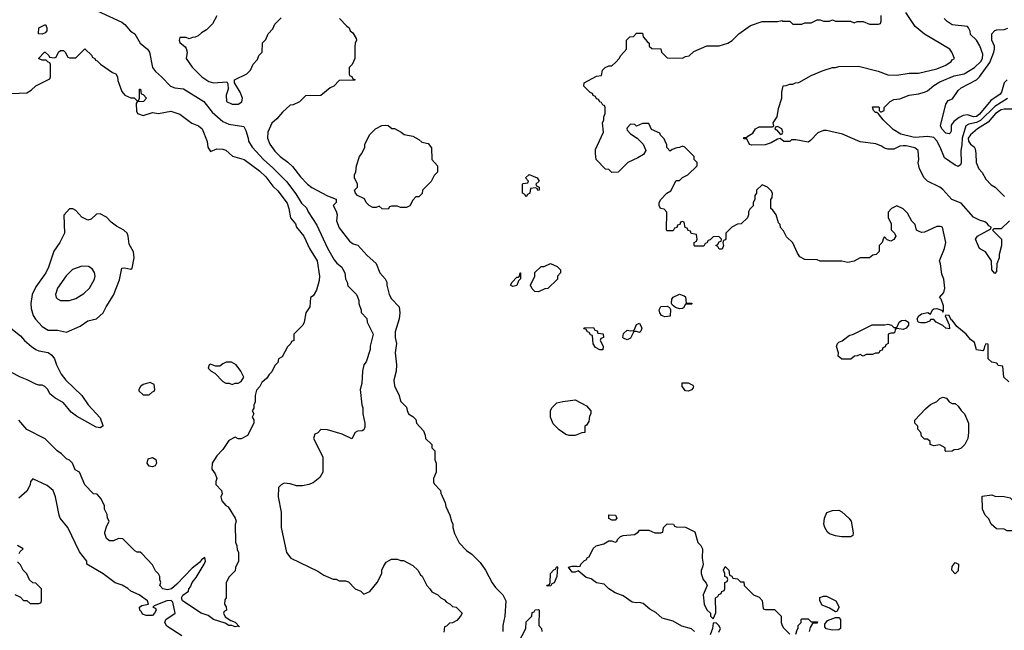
# Model space of a CAD drawing. Header units: inches. Extents: x 2348341 to 2479810, y 460419 to 613669.
# Tile 341 of 656: x 2371684 to 2378111, y 563418 to 567403. Entities that reach past the tile are written whole.
import ezdxf

# ---------------------------------------------------------------- set-up
doc = ezdxf.new("R2010")
doc.units = ezdxf.units.IN
doc.header["$MEASUREMENT"] = 0
doc.layers.add('C3576', color=7, linetype='Continuous')

msp = doc.modelspace()

# ---------------------------------------------------------------- linework, layer by layer
at = {"layer": 'C3576', "color": 2}
for points, elevation in [([(2372190, 567461), (2372350, 567386), (2372370.5, 567370.5), (2372408.1, 567328.1), (2372436, 567310), (2372470.7, 567250.7), (2372518, 567210), (2372531, 567190), (2372551.3, 567090), (2372570, 567064.7), (2372610, 567031), (2372668.7, 566968.7), (2372697.5, 566957.5), (2372752.7, 566952.7), (2372886, 566870), (2372939.9, 566799.9), (2373010, 566739.1), (2373050, 566722), (2373146.4, 566706.4), (2373159.8, 566679.8), (2373176, 566630), (2373178, 566610), (2373200.7, 566570), (2373276.3, 566490), (2373336.5, 566436.5), (2373426, 566346), (2373487.1, 566267.1), (2373524.7, 566204.7), (2373555.5, 566175.5), (2373566.8, 566150), (2373622.8, 566062.8), (2373692.5, 565912.5), (2373736.8, 565836.8), (2373754, 565814), (2373784.7, 565790), (2373794.4, 565774.4), (2373806, 565750), (2373811.3, 565711.3), (2373822, 565690), (2373826.4, 565666.4), (2373882, 565610), (2373890, 565594), (2373898, 565570), (2373898, 565550), (2373912, 565508), (2373912, 565492), (2373950, 565454), (2373952, 565430), (2373991, 565350), (2373971.6, 565271.6), (2373971.3, 565250), (2373944.7, 565170), (2373931.3, 565150), (2373921, 565110), (2373918, 565030), (2373906, 564990), (2373918, 564890), (2373924.7, 564870), (2373924.7, 564830), (2373938, 564770), (2373936.9, 564743.1), (2373930, 564726), (2373919.6, 564720.4), (2373890, 564718), (2373874, 564710), (2373852, 564668), (2373790, 564698), (2373692.7, 564727.3), (2373650, 564728), (2373630, 564708), (2373610, 564698), (2373602, 564670), (2373662, 564550), (2373662, 564450), (2373643.6, 564416.4), (2373599.8, 564380.2), (2373571.1, 564368.9), (2373530, 564362), (2373490, 564362), (2373450, 564375.3), (2373410, 564378), (2373391.6, 564368.4), (2373374, 564350), (2373371.3, 564290), (2373391, 564190), (2373391.3, 564090), (2373426, 563926), (2373454, 563890), (2373630, 563804.7), (2373670, 563778), (2373730, 563752), (2373750, 563752), (2373770, 563742), (2373810, 563742), (2373830, 563734), (2373874, 563690), (2373910, 563674), (2373930, 563654), (2373970, 563672), (2374018, 563730), (2374048, 563790), (2374048, 563810), (2374060.4, 563839.6), (2374076.4, 563863.6), (2374110, 563882), (2374150, 563882), (2374170, 563874), (2374190, 563874), (2374250, 563842), (2374282, 563810), (2374299.6, 563779.6), (2374310.9, 563770.9), (2374342, 563710), (2374362, 563690), (2374374, 563670), (2374414, 563650), (2374434, 563630), (2374456.9, 563616.9), (2374470, 563602), (2374494, 563590), (2374510, 563574), (2374534, 563570), (2374572, 563530), (2374562, 563510), (2374536.9, 563483.1), (2374510, 563468), (2374490, 563466), (2374470, 563446), (2374458, 563442), (2374452.7, 563407.3)], 98), ([(2372971.1, 567428.9), (2372943.6, 567376.4), (2372903.6, 567336.4), (2372870, 567318), (2372850, 567298), (2372830, 567288), (2372812.7, 567287.3), (2372790, 567278), (2372770, 567286), (2372730, 567286), (2372724.7, 567270), (2372730, 567254), (2372764.7, 567224.7), (2372770, 567214), (2372778, 567190), (2372771.3, 567150), (2372810, 567092), (2372872, 567030), (2372919.8, 566999.8), (2372950, 566991), (2373036.9, 566996.9), (2373043.6, 566983.6), (2373044.7, 566950), (2373032, 566910), (2373034, 566870), (2373070, 566852), (2373110, 566852), (2373133.6, 566866.4), (2373139, 566890), (2373124, 566930), (2373086, 566990), (2373086, 567010), (2373166, 567050), (2373190, 567074), (2373208.4, 567111.6), (2373236.4, 567143.6), (2373246, 567170), (2373266, 567190), (2373268.4, 567251.6), (2373290, 567274), (2373306, 567310), (2373336.4, 567343.6), (2373350, 567374), (2373390, 567414)], 102), ([(2378140.4, 565040.4), (2378108.7, 565070), (2378102, 565142), (2378070, 565146), (2378062, 565162), (2378030, 565168), (2378006, 565190), (2378006, 565286), (2377990, 565288), (2377981, 565270), (2377978, 565250), (2377970, 565242), (2377930, 565248.7), (2377916, 565296), (2377890, 565315.3), (2377862, 565350), (2377800.2, 565400.2), (2377770, 565442), (2377764, 565444), (2377750, 565472.3), (2377730, 565475.3), (2377724.7, 565470), (2377751.6, 565411.6), (2377754, 565386), (2377729.1, 565389.1), (2377710, 565408), (2377666, 565430), (2377650, 565446), (2377630, 565446), (2377624.7, 565435.3), (2377594.4, 565425.6), (2377565.2, 565425.2), (2377548, 565430), (2377542, 565450), (2377554, 565470), (2377570, 565482.8), (2377611.3, 565491.3), (2377630, 565482), (2377642, 565510), (2377650, 565516), (2377670, 565517.3), (2377691.1, 565511.1), (2377704.7, 565504.7), (2377710, 565494), (2377714, 565506), (2377714.8, 565534.8), (2377699, 565579), (2377689, 565590), (2377716.4, 565623.6), (2377722, 565650), (2377715.3, 565710), (2377703.1, 565743.1), (2377695.3, 565810), (2377689, 565829), (2377721.2, 565910), (2377729, 565950), (2377708.4, 566048.4), (2377694, 566054), (2377670, 566054), (2377590, 566017.2), (2377570, 566015.3), (2377550, 566022), (2377538, 566030), (2377530, 566066), (2377507.3, 566087.3), (2377480.2, 566140.2), (2377450, 566168.7), (2377410, 566188), (2377374, 566170), (2377352.7, 566147.3), (2377352.7, 566112.7), (2377372, 566070), (2377372.7, 566032.7), (2377394, 566010), (2377402, 565990), (2377390, 565968), (2377370, 565958), (2377347.3, 565967.3), (2377330, 565986), (2377322, 565978), (2377314, 565950), (2377294, 565930), (2377294, 565890), (2377274, 565870), (2377252.7, 565867.3), (2377231.1, 565848.9), (2377170, 565848), (2377130, 565828), (2377090, 565818), (2377050, 565828), (2376910, 565828), (2376890, 565835.3), (2376810, 565838), (2376776.4, 565856.4), (2376760.4, 565880.4), (2376730, 565946), (2376690, 565986), (2376670, 566026), (2376650, 566046), (2376647.3, 566067.3), (2376638, 566078), (2376622, 566130), (2376600.4, 566160.4), (2376588, 566170), (2376588, 566230), (2376596.4, 566243.6), (2376598, 566270), (2376590, 566286), (2376566, 566310), (2376530, 566326), (2376494, 566290), (2376494, 566270), (2376483.6, 566256.4), (2376482, 566230), (2376472, 566210), (2376471.6, 566188.4), (2376450, 566166), (2376442, 566150), (2376442, 566130), (2376434, 566110), (2376394, 566070), (2376370, 566068), (2376331.6, 566048.4), (2376294, 566010), (2376292.7, 565972.7), (2376290, 565966), (2376278, 565962), (2376274, 565946), (2376278, 565930), (2376270, 565906), (2376250, 565906), (2376242, 565922), (2376228, 565930), (2376242, 565938), (2376250, 565954), (2376262, 565958), (2376266, 565970), (2376247.3, 565987.3), (2376210, 565986), (2376190, 565966), (2376178, 565962), (2376170, 565946), (2376158, 565942), (2376150, 565926), (2376090, 565926), (2376086, 565930), (2376086, 565950), (2376102, 565958), (2376106, 565970), (2376102, 566002), (2376067.3, 566007.3), (2376062, 566022), (2376047.3, 566027.3), (2376042, 566042), (2376027.3, 566047.3), (2376022, 566082), (2376010, 566086), (2375998, 566082), (2375992.7, 566067.3), (2375978, 566062), (2375972.7, 566047.3), (2375958, 566042), (2375950, 566026), (2375910, 566026), (2375906, 566030), (2375907.3, 566147.3), (2375890, 566166), (2375866, 566170), (2375858, 566190), (2375858, 566210), (2375868, 566230), (2375908.9, 566271.1), (2375934.6, 566285.4), (2375970, 566354), (2375990, 566354), (2376010, 566374), (2376046, 566390), (2376106, 566450), (2376106, 566470), (2376086, 566490), (2376086, 566510), (2376026, 566570), (2376010, 566578), (2375991.6, 566568.4), (2375972.7, 566567.3), (2375943.6, 566556.4), (2375930, 566546), (2375908.4, 566568.4), (2375907.3, 566587.3), (2375898, 566610), (2375890, 566626), (2375866, 566650), (2375862, 566662), (2375807.3, 566687.3), (2375790, 566726), (2375750, 566726), (2375710, 566708), (2375699, 566719), (2375670, 566722), (2375650, 566698), (2375646.8, 566690), (2375650, 566682), (2375670, 566658), (2375714, 566630), (2375754, 566590), (2375772, 566550), (2375756.9, 566523.1), (2375719.6, 566500.4), (2375654, 566470), (2375590, 566408), (2375550, 566406), (2375530, 566426), (2375508.4, 566428.4), (2375448, 566490), (2375442, 566530), (2375443.1, 566556.9), (2375495.3, 566670), (2375488, 566730), (2375498, 566750), (2375498, 566770), (2375506, 566790), (2375506, 566830), (2375502, 566842), (2375490, 566846), (2375482, 566862), (2375470, 566866), (2375462, 566882), (2375450, 566886), (2375442, 566902), (2375427.3, 566907.3), (2375422, 566922), (2375407.3, 566927.3), (2375366, 566970), (2375368, 566990), (2375450, 567034), (2375482, 567038), (2375487.3, 567072.7), (2375506, 567090), (2375530, 567102), (2375550, 567102), (2375574.6, 567125.4), (2375598, 567150), (2375608, 567170), (2375646, 567210), (2375646, 567270), (2375666, 567290), (2375690, 567294), (2375710, 567314), (2375750, 567314), (2375754, 567290), (2375779.6, 567259.6), (2375794, 567250), (2375794, 567230), (2375810, 567214), (2375870, 567212), (2375874, 567190), (2375910, 567154), (2376010, 567152), (2376030, 567162), (2376053.6, 567166.4), (2376084.7, 567195.3), (2376170, 567232), (2376250, 567231.3), (2376306, 567250), (2376333.6, 567266.4), (2376378, 567310), (2376454.6, 567365.4), (2376530, 567392), (2376630, 567392), (2376658, 567398), (2376666, 567394), (2376710, 567394), (2376730, 567374), (2376790, 567374), (2376810, 567382), (2376850, 567382), (2376890, 567402), (2376910, 567402), (2376930, 567394), (2376970, 567394), (2376990, 567402), (2377010, 567394), (2377107.3, 567392.7), (2377130, 567382), (2377150, 567392), (2377190, 567392), (2377230, 567374), (2377290, 567374), (2377302, 567378), (2377307.3, 567392.7), (2377308, 567430)], 102), ([(2378144.7, 566090), (2378090, 566038), (2378042, 566038), (2378034, 566030), (2378092, 565970), (2378092, 565930), (2378078, 565870), (2378078, 565850), (2378062, 565810), (2378059.6, 565760.4), (2378050, 565746), (2378028.7, 565770), (2378028, 565830), (2377988.4, 565888.4), (2377948.9, 565908.9), (2377922, 565970), (2377935.3, 565990), (2378022, 566038), (2378026, 566050), (2378010, 566058), (2378002, 566070), (2377983.2, 566083.2), (2377950, 566094), (2377910, 566115.3), (2377830, 566205.2), (2377768.7, 566230), (2377710, 566294), (2377689.4, 566309.4), (2377610, 566349), (2377588.7, 566370), (2377558, 566430), (2377549.1, 566469.1), (2377554, 566490), (2377549.1, 566549.1), (2377526.3, 566566.3), (2377470, 566579.3), (2377450, 566579.3), (2377430, 566577.2), (2377390, 566557.2), (2377350, 566559), (2377330, 566564), (2377310, 566577.2), (2377272.1, 566592.1), (2377170, 566605.2), (2377054.8, 566654.8), (2376950, 566679), (2376930, 566679), (2376894.4, 566665.6), (2376846.4, 566613.6), (2376830, 566604), (2376750, 566619), (2376722, 566618), (2376710, 566608), (2376671.6, 566608.4), (2376648, 566628), (2376630, 566624), (2376590, 566599), (2376550, 566585.2), (2376464, 566584), (2376448, 566588), (2376430, 566626), (2376410, 566626), (2376410, 566634), (2376430, 566634), (2376436.4, 566643.6), (2376470, 566662), (2376488, 566690), (2376510, 566702.8), (2376596.4, 566703.6), (2376606, 566710), (2376602, 566730), (2376628, 566770), (2376636.4, 566823.6), (2376658, 566890), (2376658, 566930), (2376668.4, 566971.6), (2376687.3, 566972.7), (2376710, 566982), (2376730, 566982), (2376748.9, 566991.1), (2376770, 566992), (2376850, 567038), (2376929.3, 567070.7), (2376990, 567091.3), (2377010, 567091.3), (2377030, 567098), (2377159.8, 567099.8), (2377287.1, 567067.1), (2377350, 567044), (2377410, 567040.7), (2377490, 567054), (2377550, 567054.8), (2377670, 567081.6), (2377730, 567106), (2377764, 567130), (2377770, 567142), (2377786, 567150), (2377769, 567190), (2377755.3, 567210), (2377590, 567309.2), (2377530, 567359), (2377469.2, 567450)], 98), ([(2373771.1, 567411.1), (2373819.6, 567359.6), (2373834, 567350), (2373842, 567330), (2373858, 567318), (2373879.6, 567279.6), (2373882, 567270), (2373874, 567250), (2373872.7, 567227.3), (2373872, 567150), (2373854, 567110), (2373834, 567090), (2373834, 567050), (2373838, 567038), (2373852.7, 567032.7), (2373858, 567018), (2373872.7, 567012.7), (2373872.7, 567007.3), (2373770, 567006), (2373734, 566970), (2373710, 566958), (2373650, 566908), (2373550, 566906), (2373510, 566866), (2373470, 566848), (2373450, 566846), (2373399.6, 566800.4), (2373363.6, 566756.4), (2373330, 566728), (2373304, 566670), (2373302, 566630), (2373316.3, 566590), (2373350, 566544), (2373384, 566510), (2373433.5, 566473.5), (2373463.9, 566443.9), (2373517.3, 566377.3), (2373562.8, 566330), (2373590, 566307.3), (2373693.2, 566253.2), (2373750.8, 566230.8), (2373750.8, 566210), (2373731, 566190), (2373750, 566154), (2373756, 566130), (2373751, 566090), (2373770, 566044.7), (2373837.5, 565957.5), (2373859.8, 565939.8), (2373890.5, 565930.5), (2373950, 565866), (2374010, 565811.3), (2374034.8, 565750), (2374070, 565711.3), (2374081, 565690), (2374081, 565670), (2374096, 565610), (2374110, 565582), (2374161, 565530), (2374164.9, 565490), (2374160.4, 565450), (2374134.4, 565365.6), (2374134.8, 565330), (2374142.8, 565290), (2374136, 565230), (2374142.8, 565150), (2374141, 565110), (2374126, 565050), (2374130, 565014), (2374162, 564950), (2374170, 564914), (2374210, 564874), (2374212.7, 564852.7), (2374222, 564830), (2374250, 564814), (2374270, 564794), (2374274, 564770), (2374319.6, 564719.6), (2374331.6, 564691.6), (2374334, 564670), (2374374, 564630), (2374374, 564610), (2374394, 564590), (2374394, 564530), (2374402, 564510), (2374402, 564450), (2374384.7, 564410), (2374385.4, 564385.4), (2374390, 564374), (2374431.6, 564331.6), (2374432.7, 564312.7), (2374462, 564250), (2374465.4, 564225.4), (2374492, 564170), (2374502, 564130), (2374512, 564110), (2374512, 564090), (2374522, 564050), (2374552, 563990), (2374599.8, 563939.8), (2374634.4, 563914.4), (2374690, 563862), (2374724.7, 563810), (2374767.5, 563727.5), (2374790, 563698), (2374838, 563650), (2374858, 563610), (2374851, 563510), (2374838, 563450), (2374838, 563410)], 102), ([(2378132.4, 566887.6), (2378050, 566836), (2377955, 566745), (2377930, 566731.6), (2377879.9, 566720.1), (2377860.5, 566710), (2377836.8, 566630), (2377834.7, 566585.3), (2377827.4, 566550), (2377830.4, 566469.6), (2377824, 566456), (2377810, 566444), (2377790, 566452.7), (2377721.1, 566501.1), (2377693.3, 566570), (2377670, 566612.3), (2377650, 566635.1), (2377610, 566641.7), (2377530, 566634.2), (2377516.6, 566636.6), (2377436.3, 566656.3), (2377386.5, 566686.5), (2377319.3, 566750), (2377290, 566788), (2377278, 566798), (2377270, 566798), (2377258, 566810), (2377250, 566834), (2377290, 566834), (2377294, 566830), (2377294, 566810), (2377302, 566802), (2377310, 566802), (2377326, 566810), (2377326, 566830), (2377366, 566870), (2377390, 566881), (2377430, 566886), (2377490, 566910.7), (2377550, 566918.8), (2377590, 566930.8), (2377610, 566938.8), (2377650, 566973.4), (2377690, 566997.1), (2377783.1, 567036.9), (2377850, 567048.7), (2377917, 567090), (2377957, 567130), (2377969.3, 567150), (2377970, 567178), (2377951.7, 567231.7), (2377929.1, 567269.1), (2377890, 567306), (2377887.3, 567327.3), (2377878, 567350), (2377870, 567358), (2377770, 567369), (2377738, 567390), (2377718, 567410)], 94), ([(2378130.5, 567010), (2378110.4, 566990), (2378092, 566930), (2378083.4, 566916.6), (2378023.9, 566876.1), (2377950, 566786.6), (2377930, 566771.8), (2377910, 566769.7), (2377870, 566781.6), (2377843.4, 566776.6), (2377815.6, 566764.4), (2377781.3, 566738.7), (2377764.9, 566715.1), (2377763.6, 566676.4), (2377758, 566662), (2377750, 566658), (2377730, 566662), (2377704, 566690), (2377695.3, 566710), (2377729.3, 566850.7), (2377745.2, 566874.8), (2377772.9, 566887.1), (2377810, 566941), (2377830, 566958.8), (2377930, 567010.7), (2377950, 567030.6), (2378016.5, 567123.5), (2378043, 567190), (2378046.3, 567210), (2378046, 567230), (2378029.6, 567270), (2378030, 567311.3), (2378050, 567331.3), (2378062.7, 567337.3), (2378110, 567338.8), (2378133.4, 567346.6)], 90), ([(2371630, 566922), (2371730, 566924.7), (2371758, 566942), (2371790, 566972), (2371882, 567018), (2371886, 567030), (2371886, 567110), (2371882, 567122), (2371870, 567126), (2371858, 567138), (2371830, 567138), (2371808, 567150), (2371846, 567190), (2371850, 567192), (2371874, 567170), (2371878, 567158), (2371910, 567154), (2371922, 567158), (2371938, 567190), (2371950, 567202), (2371970, 567202), (2371982, 567190), (2371998, 567158), (2372010, 567154), (2372050, 567154), (2372110, 567212), (2372154, 567170), (2372158, 567158), (2372174, 567150), (2372178, 567138), (2372190, 567134), (2372211.6, 567111.6), (2372290, 567058), (2372312, 567050), (2372322, 567030), (2372325.4, 567005.4), (2372350, 566934), (2372371.1, 566911.1), (2372410, 566892), (2372432, 566892), (2372450, 566874), (2372462, 566878), (2372466, 566890), (2372466, 566950), (2372472, 566950), (2372478, 566918), (2372490, 566914), (2372511.3, 566890), (2372491.6, 566868.4), (2372450, 566866), (2372443.6, 566856.4), (2372446.4, 566806.4), (2372454, 566790), (2372490, 566778), (2372550, 566798), (2372590, 566791.3), (2372670, 566806), (2372730, 566786.8), (2372808.3, 566728.3), (2372850.5, 566710.5), (2372876, 566690), (2372907.1, 566607.1), (2372912, 566570), (2372930, 566542), (2372970, 566561), (2373010, 566557.3), (2373030, 566550.7), (2373073.2, 566513.2), (2373150, 566491), (2373250, 566417.3), (2373290, 566377.3), (2373337.1, 566317.1), (2373370, 566286), (2373430, 566204.7), (2373442, 566170), (2373451, 566110), (2373484.7, 566070), (2373491, 566050), (2373538.8, 565990), (2373576, 565910), (2373624.9, 565830), (2373642, 565730), (2373638.8, 565701.2), (2373622, 565638), (2373598.8, 565601.2), (2373582, 565590), (2373578, 565530), (2373552, 565490), (2373542, 565430), (2373531.3, 565410), (2373474, 565350), (2373474, 565310), (2373458, 565302), (2373454, 565290), (2373431.6, 565268.4), (2373396.9, 565203.1), (2373374, 565190), (2373370, 565166), (2373350, 565146), (2373330, 565106), (2373311.6, 565088.4), (2373296.9, 565063.1), (2373265.4, 565034.6), (2373252, 565010), (2373230, 564986), (2373222, 564950), (2373222, 564910), (2373212.7, 564887.3), (2373211.6, 564868.4), (2373202, 564850), (2373212, 564830), (2373202, 564810), (2373211.6, 564791.6), (2373212, 564770), (2373171.3, 564690), (2373130, 564668), (2373110, 564668), (2373090, 564678), (2373050, 564658), (2373010, 564598), (2372970, 564558), (2372941, 564510), (2372938, 564470), (2372959.8, 564439.8), (2372971.3, 564410), (2372964.7, 564390), (2372964.7, 564370), (2373002, 564330), (2373004.7, 564310), (2372998, 564290), (2373003.5, 564263.5), (2373030, 564232), (2373044.7, 564224.7), (2373091.3, 564150), (2373098, 564130), (2373091.6, 564108.4), (2373092.7, 563992.7), (2373102, 563970), (2373103.6, 563943.6), (2373111.6, 563928.4), (2373112, 563870), (2373092.7, 563827.3), (2373090, 563806), (2373050, 563766), (2373032.7, 563727.3), (2373032, 563630), (2373023.6, 563616.4), (2373022, 563590), (2373031.6, 563571.6), (2373034, 563550), (2373018, 563542), (2373014, 563530), (2373026, 563506), (2373062, 563482), (2373090, 563472), (2373118, 563442), (2373110, 563446), (2373090, 563442), (2373069.2, 563449.2), (2373050, 563449.3), (2373024.7, 563464.7), (2372950, 563489.4), (2372914, 563514), (2372869, 563530), (2372746, 563610), (2372739.6, 563630), (2372750, 563647.3), (2372786.3, 563673.7), (2372789.1, 563689.1), (2372798.7, 563701.3), (2372809.7, 563730.3), (2372836.3, 563763.7), (2372889, 563850), (2372896, 563870), (2372892.5, 563892.5), (2372870, 563879), (2372858.4, 563861.6), (2372810, 563823.7), (2372710, 563719.5), (2372674, 563690), (2372650, 563682.7), (2372618, 563690), (2372598, 563710), (2372606, 563730), (2372598, 563750), (2372598, 563770), (2372590, 563786), (2372570, 563806), (2372550, 563846), (2372480.4, 563920.4), (2372470, 563928), (2372450, 563928), (2372436.4, 563936.4), (2372356.4, 564016.4), (2372330, 564018), (2372296.9, 564003.1), (2372270, 564002), (2372250, 564018), (2372239, 564050), (2372240.2, 564059.8), (2372250, 564094), (2372268, 564130), (2372258, 564150), (2372254.6, 564174.6), (2372238, 564210), (2372238, 564230), (2372216.4, 564276.4), (2372190, 564306), (2372166, 564310), (2372110, 564368), (2372075.3, 564450), (2372045.6, 564465.6), (2372028, 564510), (2372010, 564528), (2371990, 564538), (2371958, 564570), (2371928, 564590), (2371850, 564668.7), (2371730, 564728.7), (2371678, 564790)], 94), ([(2378190, 566819), (2378110, 566818), (2378090, 566813.7), (2378054.4, 566790), (2378006.1, 566733.9), (2377936.3, 566690), (2377890, 566651.8), (2377875.5, 566630), (2377878, 566610), (2377890, 566590.8), (2377913.7, 566573.7), (2377919.8, 566559.8), (2377926, 566530), (2377926.8, 566470), (2377944.7, 566430), (2377965.4, 566405.4), (2377990, 566362), (2378025.4, 566325.4), (2378052, 566310), (2378112, 566250)], 98), ([(2371626, 565390), (2371690, 565341), (2371716, 565310), (2371761, 565270), (2371790, 565250.8), (2371810, 565242.8), (2371870, 565231.3), (2371894.4, 565214.4), (2371911.3, 565190), (2371924.7, 565150), (2371954.8, 565090), (2371986, 565050), (2372090, 564951.3), (2372130.7, 564890.7), (2372210, 564804.7), (2372226, 564754), (2372226, 564750), (2372210, 564739.3), (2372183.3, 564743.3), (2372055.1, 564815.1), (2372021, 564841), (2371970, 564902), (2371914.6, 564934.6), (2371881.2, 564961.2), (2371868, 564990), (2371848, 565010), (2371830, 565019), (2371810, 565019), (2371790, 565025.2), (2371733.8, 565053.8), (2371689.5, 565069.5), (2371558.3, 565138.3)], 90), ([(2372742.9, 563382.9), (2372645.6, 563445.6), (2372632.3, 563470), (2372638, 563490), (2372699.3, 563530), (2372682.7, 563602.7), (2372673.4, 563613.4), (2372644.7, 563610), (2372562, 563578), (2372554, 563570), (2372570, 563562), (2372574, 563550), (2372564.7, 563530), (2372550, 563515.3), (2372510, 563515.3), (2372484.7, 563524.7), (2372479, 563539), (2372468, 563550), (2372466, 563570), (2372480.4, 563579.6), (2372526, 563590), (2372518, 563610), (2372464, 563650), (2372410, 563674.5), (2372390, 563692), (2372353.4, 563713.4), (2372307.7, 563727.7), (2372230, 563786), (2372122, 563850), (2372122, 563870), (2372074, 563930), (2371999, 564090), (2371949.2, 564150), (2371941.2, 564170), (2371919, 564290), (2371902, 564330), (2371863.1, 564363.1), (2371770, 564406), (2371754, 564390), (2371751.6, 564368.4), (2371730, 564326), (2371679.6, 564280.4)], 98), ([(2376088.7, 563410), (2376070, 563428.7), (2376006.3, 563446.3), (2375950, 563479), (2375878.6, 563498.6), (2375835.5, 563535.5), (2375796.5, 563556.5), (2375752.9, 563592.9), (2375730, 563599), (2375710, 563597.2), (2375682, 563602), (2375623.1, 563643.1), (2375570, 563662), (2375530, 563688.7), (2375498.6, 563718.6), (2375449.2, 563729.2), (2375413.6, 563753.6), (2375382.7, 563762.7), (2375330, 563806), (2375310, 563798), (2375290, 563798), (2375266, 563830), (2375290, 563838), (2375318, 563838), (2375326, 563834), (2375342, 563838), (2375346, 563850), (2375358, 563862), (2375370, 563874), (2375382, 563878), (2375390, 563894), (2375402, 563898), (2375427.3, 563952.7), (2375446, 563970), (2375496.4, 563983.6), (2375530, 564002), (2375550, 564002), (2375570, 563994), (2375582, 563998), (2375586, 564010), (2375606, 564030), (2375623.1, 564036.9), (2375696.4, 564043.6), (2375720.4, 564059.6), (2375730, 564072), (2375790, 564072), (2375830, 564054), (2375870, 564054), (2375882, 564058), (2375886, 564090), (2375910, 564114), (2375951.6, 564111.6), (2375958, 564098), (2375970, 564094), (2376030, 564092), (2376090, 564062), (2376111, 563991), (2376130.9, 563970.9), (2376142, 563950), (2376138, 563890), (2376144.7, 563850), (2376142, 563830), (2376131.6, 563808.4), (2376131.3, 563790), (2376144.7, 563750), (2376165.4, 563725.4), (2376172, 563710), (2376144.7, 563650), (2376151.3, 563590), (2376170, 563552), (2376194, 563530), (2376194, 563510), (2376210, 563494), (2376227.3, 563532.7), (2376226, 563630), (2376242, 563638), (2376247.3, 563652.7), (2376262, 563658), (2376267.3, 563672.7), (2376282, 563678), (2376286, 563690), (2376286, 563730), (2376302, 563738), (2376306, 563750), (2376302, 563762), (2376286, 563770), (2376286, 563790), (2376278, 563810), (2376290, 563834), (2376314, 563810), (2376318, 563778), (2376332, 563772), (2376338, 563758), (2376370, 563754), (2376390, 563734), (2376410, 563734), (2376414, 563710), (2376474, 563650), (2376510, 563634), (2376530, 563614), (2376538, 563558), (2376550, 563554), (2376610, 563554), (2376654, 563510), (2376654, 563470), (2376662, 563450), (2376670, 563434), (2376710, 563394)], 102), ([(2371680.4, 563919.6), (2371687.3, 563932.7), (2371706, 563950), (2371670, 563972.3)], 102), ([(2371651.6, 563651.6), (2371690, 563634), (2371710, 563614), (2371730, 563614), (2371752.7, 563592.7), (2371810, 563594), (2371822, 563598), (2371826, 563610), (2371826, 563690), (2371790, 563726), (2371770, 563728), (2371748.9, 563748.9), (2371730, 563786), (2371706, 563810), (2371690, 563846), (2371670, 563866)], 102), ([(2374940.4, 563339.6), (2374988, 563430), (2374990, 563474), (2375026, 563510), (2375030, 563534), (2375042, 563538), (2375048, 563552), (2375070, 563554), (2375074, 563550), (2375072, 563450), (2375090.9, 563430.9), (2375092, 563410)], 102), ([(2376247.3, 563407.3), (2376258, 563430), (2376248, 563450), (2376230, 563468), (2376210, 563466), (2376206, 563430), (2376192, 563390)], 102), ([(2376750, 563394), (2376758, 563422), (2376766, 563430), (2376766, 563450), (2376786, 563470), (2376786, 563490), (2376790, 563494), (2376830, 563494), (2376850, 563474), (2376892.7, 563472.7), (2376890, 563466), (2376858, 563462), (2376843.6, 563436.4), (2376838, 563410)], 102)]:
    msp.add_lwpolyline(points, dxfattribs=dict(at, elevation=elevation))
for points, elevation in [([(2371830, 567309), (2371806, 567310), (2371808.7, 567350), (2371851.6, 567371.6), (2371862, 567350), (2371862, 567330), (2371850, 567318)], 94), ([(2374170, 566178), (2374150, 566186), (2374110, 566186), (2374098, 566182), (2374090, 566166), (2374050, 566168), (2374030, 566186), (2374010, 566178), (2373990, 566178), (2373966, 566190), (2373946, 566210), (2373934.6, 566234.6), (2373890, 566255.3), (2373875.3, 566270), (2373869.2, 566290), (2373888.7, 566310), (2373888.7, 566330), (2373868.7, 566370), (2373868.7, 566390), (2373878, 566410), (2373882, 566450), (2373902, 566510), (2373918, 566530), (2373938, 566570), (2373938, 566590), (2373970, 566654), (2374006, 566690), (2374048.4, 566711.6), (2374070, 566714), (2374090, 566712), (2374112.7, 566692.7), (2374130, 566692), (2374150, 566682), (2374174, 566670), (2374192.7, 566652.7), (2374250, 566642), (2374290, 566622), (2374310, 566604.7), (2374350, 566594), (2374372.7, 566567.3), (2374374, 566490), (2374412, 566450), (2374411.6, 566408.4), (2374390, 566386), (2374370, 566346), (2374314, 566290), (2374312, 566268), (2374290, 566246), (2374270, 566246), (2374250, 566226), (2374231.1, 566188.9), (2374210, 566178)], 102), ([(2376630, 566706), (2376618, 566702), (2376614, 566690), (2376624.7, 566684.7), (2376650, 566654), (2376662, 566658), (2376666, 566670), (2376658, 566690)], 98), ([(2375067.3, 566287.3), (2375062, 566302), (2375050, 566306), (2375018, 566302), (2375014, 566270), (2374998, 566262), (2374990, 566246), (2374982, 566262), (2374966, 566270), (2374966, 566330), (2374970, 566334), (2375002, 566338), (2375006, 566350), (2374986, 566370), (2375010, 566392), (2375062, 566370), (2375074, 566350), (2375054, 566330), (2375058, 566318), (2375074, 566310), (2375074, 566290)], 102), ([(2372030, 566168), (2372010, 566168), (2371972, 566128), (2371976, 566010), (2371946.8, 565950), (2371908.1, 565891.9), (2371872.5, 565787.5), (2371854, 565750), (2371790, 565659), (2371764.9, 565610), (2371756.3, 565550), (2371758.5, 565518.5), (2371773.2, 565473.2), (2371788.1, 565448.1), (2371830, 565401), (2371870, 565376), (2371930, 565376), (2371990, 565364.7), (2372078, 565402), (2372130, 565438), (2372186, 565450), (2372228, 565490), (2372248, 565530), (2372295.5, 565604.5), (2372335.5, 565704.5), (2372350, 565782), (2372370, 565784.7), (2372410, 565774.8), (2372418.4, 565781.6), (2372431.5, 565850), (2372427.2, 565887.2), (2372399, 565939), (2372393.2, 565990), (2372385.2, 566010), (2372364, 566030), (2372316.5, 566056.5), (2372282, 566082), (2372250, 566114), (2372210, 566136), (2372185.2, 566134.8), (2372150, 566102), (2372130, 566095.3), (2372090, 566115.3), (2372050, 566158)], 94), ([(2372090, 565794), (2372028.1, 565771.9), (2371988.1, 565731.9), (2371931.3, 565650), (2371918, 565610), (2371922, 565590), (2371930, 565582), (2371951.6, 565571.6), (2372010, 565570.8), (2372050, 565582.8), (2372103.3, 565616.7), (2372139, 565650), (2372173.2, 565710), (2372177.2, 565730), (2372172.9, 565752.9), (2372156.5, 565776.5), (2372132.9, 565792.9)], 98), ([(2375070, 565628), (2375046, 565630), (2375030, 565646), (2375018, 565670), (2375046, 565730), (2375047.3, 565752.7), (2375088.4, 565791.6), (2375107.3, 565792.7), (2375148.4, 565811.6), (2375192.7, 565792.7), (2375214, 565770), (2375214, 565750), (2375194, 565730), (2375194, 565710), (2375131.6, 565648.4), (2375112.7, 565647.3)], 102), ([(2374902, 565662), (2374888.7, 565670), (2374898, 565690), (2374930, 565722), (2374938, 565722), (2374946, 565730), (2374950, 565752), (2374954, 565750), (2374952.7, 565712.7), (2374941, 565699), (2374930, 565668)], 102), ([(2376034, 565554), (2376070, 565554), (2376074, 565550), (2376070, 565546), (2376030, 565546), (2376018, 565522), (2376010, 565518), (2375990, 565515.3), (2375964.7, 565524.7), (2375942, 565542), (2375938, 565550), (2375941.2, 565578.8), (2375948.7, 565591.3), (2375990, 565612), (2376022, 565602), (2376030, 565594)], 102), ([(2375895.3, 565464.7), (2375873.6, 565473.6), (2375862, 565490), (2375858, 565510), (2375868.7, 565531.3), (2375910, 565534), (2375924.7, 565524.7), (2375932, 565512), (2375930, 565468)], 102), ([(2377450, 565381.2), (2377410, 565388), (2377398, 565382), (2377396.9, 565363.1), (2377390, 565358), (2377370, 565358), (2377354, 565350), (2377354, 565290), (2377338, 565282), (2377332.7, 565267.3), (2377318, 565262), (2377312.7, 565247.3), (2377298, 565242), (2377292.7, 565227.3), (2377270, 565226), (2377250, 565218), (2377210, 565218), (2377190, 565208), (2377170, 565218), (2377151.6, 565208.4), (2377132.7, 565207.3), (2377110, 565188.7), (2377050, 565188), (2377027.3, 565207.3), (2377028, 565230), (2377015.3, 565270), (2377022, 565290), (2377030, 565298), (2377053.6, 565306.4), (2377098.6, 565341.4), (2377126, 565350), (2377248.4, 565411.6), (2377332, 565412), (2377350, 565416), (2377374, 565410), (2377390, 565394), (2377410, 565394), (2377424, 565430), (2377440.1, 565439.9), (2377462.8, 565442.8), (2377484.7, 565430), (2377484.7, 565410), (2377470.8, 565389.2)], 102), ([(2375470, 565248), (2375443.1, 565263.1), (2375428.4, 565288.4), (2375422, 565342), (2375410, 565346), (2375402, 565362), (2375390, 565366), (2375382, 565382), (2375370, 565386), (2375367.3, 565392.7), (2375430, 565394), (2375438, 565378), (2375452.7, 565372.7), (2375458, 565358), (2375492.7, 565352.7), (2375494, 565330), (2375478, 565322), (2375474, 565310), (2375491.6, 565271.6), (2375490, 565248)], 102), ([(2375730, 565362), (2375710, 565368.7), (2375692, 565368), (2375670, 565324), (2375650, 565314), (2375625.2, 565325.2), (2375622, 565330), (2375624.7, 565355.3), (2375650, 565378), (2375670, 565372), (2375690, 565374), (2375698, 565382), (2375710, 565414), (2375730, 565422), (2375744.7, 565390), (2375738, 565370)], 102), ([(2373050, 565168), (2373032.7, 565167.3), (2373010, 565158), (2372990, 565142), (2372963.1, 565143.1), (2372930, 565155.3), (2372922, 565150), (2372914, 565130), (2372934, 565110), (2372956.9, 565096.9), (2373010, 565042), (2373030, 565032), (2373051.1, 565031.1), (2373070, 565022), (2373090, 565032), (2373110, 565032), (2373130, 565042), (2373148, 565070), (2373128, 565110), (2373098, 565150), (2373067.3, 565167.3)], 94), ([(2372535.3, 565035.3), (2372490, 565022), (2372472, 565010), (2372462, 564990), (2372462, 564982), (2372490, 564954), (2372530, 564954), (2372550, 564974), (2372562, 564978), (2372566, 564990), (2372562, 565022)], 94), ([(2376050, 564978), (2376030, 564982), (2376008.7, 565010), (2376007.3, 565032.7), (2376047.3, 565032.7), (2376078, 565018), (2376082, 565010), (2376079.6, 565000.4), (2376070, 564988)], 102), ([(2375310, 564688.7), (2375271.1, 564688.9), (2375250, 564695.3), (2375205.6, 564725.6), (2375166.8, 564766.8), (2375149.2, 564810), (2375148, 564850), (2375158, 564870), (2375190, 564902), (2375230, 564912), (2375310, 564922), (2375383.6, 564883.6), (2375411.6, 564851.6), (2375412, 564830), (2375403.6, 564816.4), (2375399.6, 564780.4), (2375383.6, 564756.4), (2375374, 564750), (2375374, 564710), (2375352.7, 564707.3)], 102), ([(2377770, 564898), (2377790, 564898), (2377810, 564882), (2377830, 564852), (2377851.3, 564830), (2377878, 564770), (2377878, 564710), (2377872, 564670), (2377854, 564630), (2377830, 564608), (2377810, 564598), (2377783.6, 564596.4), (2377770, 564588), (2377730, 564586), (2377726, 564590), (2377726, 564610), (2377690, 564628), (2377650, 564622), (2377626, 564630), (2377626, 564650), (2377610, 564666), (2377590, 564666), (2377570, 564686), (2377566, 564710), (2377546, 564730), (2377546, 564750), (2377526, 564770), (2377526, 564790), (2377596.4, 564863.6), (2377628.4, 564891.6), (2377670, 564912), (2377689.1, 564930.9), (2377710, 564938.8), (2377733.4, 564933.4), (2377752, 564910)], 102), ([(2372550, 564484.5), (2372529.6, 564489.6), (2372517, 564510), (2372523.3, 564536.7), (2372550, 564545.5), (2372573.5, 564533.5), (2372578, 564510), (2372568, 564492)], 90), ([(2378130, 564068), (2378110, 564078), (2378060.4, 564080.4), (2378026, 564110), (2378010, 564146), (2377986, 564170), (2377968.4, 564208.4), (2377967.3, 564292.7), (2378030, 564302), (2378050, 564294), (2378110, 564292), (2378150, 564282), (2378185.4, 564245.4), (2378222, 564230), (2378244.7, 564210), (2378256, 564184), (2378251.6, 564148.4), (2378242, 564130), (2378225.4, 564114.6), (2378211.1, 564088.9), (2378170, 564068)], 102), ([(2375550, 564138), (2375528.9, 564148.9), (2375528.9, 564171.1), (2375574, 564170), (2375582, 564150), (2375570, 564138)], 102), ([(2377110, 564028.7), (2377049, 564029), (2377010, 564035.3), (2376970, 564048.7), (2376958, 564058), (2376939, 564090), (2376933.2, 564110), (2376937.2, 564150), (2376952.9, 564187.1), (2376990, 564200.7), (2377030, 564202.8), (2377050, 564191), (2377096, 564150), (2377110.8, 564130), (2377124.7, 564055.3), (2377122, 564038)], 102), ([(2375126, 563706), (2375130, 563714), (2375142, 563718), (2375146, 563730), (2375148, 563790), (2375170, 563814), (2375182, 563818), (2375190, 563834), (2375194, 563830), (2375191.3, 563770), (2375172.7, 563727.3), (2375158, 563722), (2375150, 563708)], 102), ([(2377790, 563788), (2377768, 563810), (2377770, 563834), (2377790, 563862), (2377812, 563850), (2377810, 563806)], 102), ([(2377010, 563538), (2376970, 563562), (2376922, 563582), (2376906, 563610), (2376907.3, 563632.7), (2376930, 563642), (2376950, 563642), (2377012, 563610), (2377032, 563570), (2377018, 563542)], 102), ([(2376990, 563419), (2376948.4, 563428.4), (2376940.4, 563440.4), (2376940.4, 563459.6), (2376958, 563482), (2377010, 563502), (2377030, 563502), (2377042, 563490), (2377042, 563430), (2377030, 563422)], 102)]:
    msp.add_lwpolyline(points, close=True, dxfattribs=dict(at, elevation=elevation))

doc.saveas('drawing.dxf')
